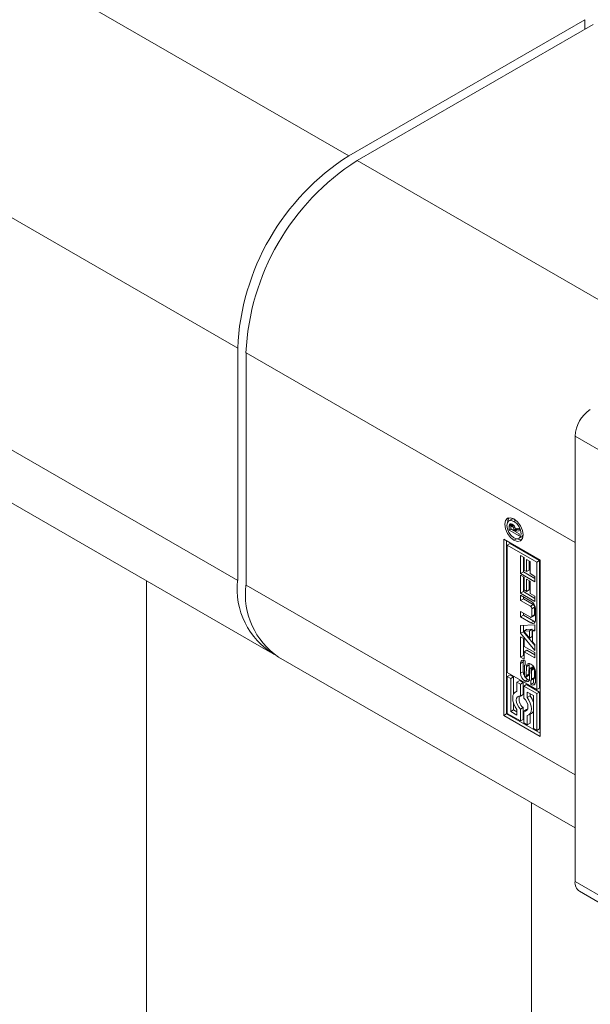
# Model space of a CAD drawing. Header units: millimetres. Extents: x 525 to 29324, y 175 to 20618.
# Tile 515 of 588: x 26009 to 26038, y 13618 to 13668. Entities that reach past the tile are written whole.
import ezdxf

# ---------------------------------------------------------------- set-up
doc = ezdxf.new("R2010")
doc.units = ezdxf.units.MM
doc.linetypes.add('SLD-Continua', pattern=[0])

msp = doc.modelspace()

# ---------------------------------------------------------------- linework, layer by layer
at = {"color": 7, "linetype": 'SLD-Continua', "lineweight": 18, "ltscale": 35}
for p, q in [((26008.924, 13670.644), (26025.682, 13660.972)), ((26025.682, 13660.972), (26037.706, 13667.911)), ((26038.131, 13667.666), (26026.107, 13660.727)), ((26037.706, 13667.422), (26037.706, 13667.911)), ((26003.267, 13660.846), (26020.026, 13651.174)), ((26042.865, 13651.055), (26026.107, 13660.727)), ((26020.026, 13639.332), (26020.026, 13651.174)), ((26037.208, 13641.257), (26020.45, 13650.929)), ((26020.45, 13650.929), (26020.45, 13639.088)), ((26003.267, 13649.004), (26020.026, 13639.332)), ((26042.865, 13643.423), (26037.208, 13646.687)), ((26037.208, 13646.687), (26037.208, 13623.985)), ((26004.925, 13645.34), (26021.683, 13635.668)), ((26033.986, 13642.444), (26033.844, 13642.363)), ((26034.085, 13642.468), (26033.986, 13642.444)), ((26033.995, 13642.162), (26033.853, 13642.08)), ((26033.853, 13641.888), (26033.853, 13642.08)), ((26033.953, 13641.945), (26033.853, 13641.888)), ((26033.965, 13642.211), (26033.864, 13642.153)), ((26033.937, 13642.026), (26033.936, 13642.012)), ((26033.936, 13642.012), (26033.936, 13641.997)), ((26033.936, 13641.997), (26033.936, 13641.955)), ((26033.936, 13641.955), (26034.102, 13641.859)), ((26034.069, 13642.147), (26033.96, 13642.084)), ((26034.078, 13642.138), (26033.989, 13642.086)), ((26033.995, 13642.104), (26033.995, 13642.162)), ((26034.094, 13642.12), (26034.015, 13642.074)), ((26034.099, 13642.113), (26034.023, 13642.069)), ((26034.141, 13642.043), (26034.077, 13642.006)), ((26034.196, 13642.393), (26034.1, 13642.337)), ((26034.243, 13641.968), (26034.102, 13641.886)), ((26034.243, 13641.941), (26034.102, 13641.859)), ((26034.266, 13641.928), (26034.125, 13641.846)), ((26034.165, 13641.965), (26034.36, 13641.997)), ((26034.243, 13641.968), (26034.243, 13641.978)), ((26034.243, 13641.941), (26034.243, 13641.968)), ((26034.36, 13641.935), (26034.266, 13641.928)), ((26034.36, 13641.997), (26034.36, 13641.863)), ((26033.584, 13641.429), (26035.44, 13640.358)), ((26033.584, 13632.446), (26033.584, 13641.429)), ((26034.36, 13641.596), (26033.853, 13641.888)), ((26034.231, 13641.453), (26034.1, 13641.378)), ((26034.102, 13641.859), (26034.102, 13641.886)), ((26034.36, 13641.863), (26034.125, 13641.846)), ((26034.125, 13641.846), (26034.36, 13641.71)), ((26034.167, 13641.87), (26034.144, 13641.884)), ((26034.356, 13641.475), (26034.498, 13641.557)), ((26034.36, 13641.71), (26034.36, 13641.596)), ((26033.725, 13641.348), (26033.725, 13632.528)), ((26033.759, 13641.126), (26033.9, 13641.208)), ((26033.759, 13641.126), (26033.759, 13634.629)), ((26035.265, 13640.257), (26033.759, 13641.126)), ((26035.407, 13640.338), (26033.9, 13641.208)), ((26037.208, 13629.415), (26037.208, 13641.257)), ((26034.435, 13640.602), (26034.614, 13640.499)), ((26034.435, 13639.678), (26034.435, 13640.602)), ((26034.577, 13639.759), (26034.577, 13640.52)), ((26034.614, 13640.499), (26034.614, 13639.848)), ((26034.739, 13640.395), (26034.917, 13640.292)), ((26034.739, 13639.776), (26034.739, 13640.395)), ((26034.88, 13639.858), (26034.88, 13640.313)), ((26034.917, 13640.292), (26034.917, 13639.673)), ((26035.407, 13640.338), (26035.265, 13640.257)), ((26035.265, 13633.76), (26035.265, 13640.257)), ((26035.407, 13633.841), (26035.407, 13640.338)), ((26035.44, 13640.358), (26035.44, 13631.375)), ((26034.577, 13639.759), (26034.435, 13639.678)), ((26035.167, 13639.255), (26034.435, 13639.678)), ((26034.435, 13639.597), (26034.614, 13639.494)), ((26034.435, 13638.673), (26034.435, 13639.597)), ((26035.167, 13639.419), (26034.577, 13639.759)), ((26034.577, 13638.755), (26034.577, 13639.515)), ((26034.614, 13639.848), (26034.739, 13639.776)), ((26034.614, 13639.494), (26034.614, 13638.843)), ((26034.88, 13639.858), (26034.739, 13639.776)), ((26034.917, 13639.673), (26035.167, 13639.529)), ((26035.167, 13639.529), (26035.167, 13639.255)), ((26015.388, 12651.748), (26015.388, 13639.302)), ((26037.208, 13629.415), (26020.45, 13639.088)), ((26034.739, 13639.39), (26034.917, 13639.287)), ((26034.739, 13638.771), (26034.739, 13639.39)), ((26034.88, 13638.853), (26034.88, 13639.309)), ((26034.917, 13639.287), (26034.917, 13638.668)), ((26034.577, 13638.755), (26034.435, 13638.673)), ((26035.167, 13638.251), (26034.435, 13638.673)), ((26034.435, 13638.576), (26034.963, 13638.272)), ((26034.435, 13638.301), (26034.435, 13638.576)), ((26035.167, 13638.414), (26034.577, 13638.755)), ((26034.577, 13638.382), (26034.577, 13638.495)), ((26034.614, 13638.843), (26034.739, 13638.771)), ((26034.88, 13638.853), (26034.739, 13638.771)), ((26034.917, 13638.668), (26035.167, 13638.524)), ((26035.167, 13638.524), (26035.167, 13638.251)), ((26034.577, 13638.382), (26034.435, 13638.301)), ((26034.937, 13638.011), (26034.435, 13638.301)), ((26035.079, 13638.093), (26034.577, 13638.382)), ((26035.079, 13638.093), (26034.937, 13638.011)), ((26035.151, 13637.967), (26035.01, 13637.885)), ((26035.151, 13637.578), (26035.151, 13637.967)), ((26034.435, 13637.745), (26034.937, 13637.455)), ((26034.435, 13637.469), (26034.435, 13637.745)), ((26034.577, 13637.55), (26034.435, 13637.469)), ((26034.963, 13637.164), (26034.435, 13637.469)), ((26034.577, 13637.55), (26034.577, 13637.663)), ((26035.105, 13637.246), (26034.577, 13637.55)), ((26034.988, 13637.45), (26035.13, 13637.531)), ((26035.01, 13637.497), (26035.01, 13637.885)), ((26035.151, 13637.578), (26035.01, 13637.497)), ((26035.19, 13637.88), (26035.19, 13637.295)), ((26034.435, 13637.033), (26035.167, 13637.06)), ((26034.435, 13636.634), (26034.435, 13637.033)), ((26034.577, 13636.715), (26034.577, 13637.038)), ((26035.105, 13637.246), (26034.963, 13637.164)), ((26035.167, 13637.06), (26035.167, 13636.765)), ((26034.577, 13636.715), (26034.435, 13636.634)), ((26035.167, 13635.762), (26034.435, 13636.634)), ((26034.435, 13636.446), (26034.614, 13636.343)), ((26034.435, 13635.421), (26034.435, 13636.446)), ((26035.167, 13636.012), (26034.577, 13636.715)), ((26034.736, 13636.823), (26034.595, 13636.741)), ((26034.885, 13636.755), (26034.595, 13636.741)), ((26034.595, 13636.741), (26034.885, 13636.392)), ((26035.026, 13636.837), (26034.736, 13636.823)), ((26035.026, 13636.837), (26034.885, 13636.755)), ((26034.885, 13636.392), (26034.885, 13636.755)), ((26035.026, 13636.474), (26034.885, 13636.392)), ((26035.026, 13636.474), (26035.026, 13636.837)), ((26035.167, 13636.831), (26035.044, 13636.76)), ((26035.167, 13636.765), (26035.044, 13636.76)), ((26035.044, 13636.76), (26035.044, 13636.204)), ((26034.577, 13635.503), (26034.577, 13636.365)), ((26034.614, 13636.343), (26034.614, 13635.968)), ((26034.614, 13635.968), (26035.167, 13635.649)), ((26035.044, 13636.204), (26035.167, 13636.057)), ((26035.167, 13636.057), (26035.167, 13635.762)), ((26022.108, 13635.424), (26037.208, 13626.708)), ((26034.577, 13635.503), (26034.435, 13635.421)), ((26034.614, 13635.318), (26034.435, 13635.421)), ((26034.614, 13635.481), (26034.577, 13635.503)), ((26034.755, 13635.774), (26034.614, 13635.693)), ((26034.614, 13635.693), (26034.614, 13635.318)), ((26035.167, 13635.374), (26034.614, 13635.693)), ((26035.167, 13635.537), (26034.755, 13635.774)), ((26035.167, 13635.649), (26035.167, 13635.374)), ((26034.575, 13635.18), (26034.434, 13635.099)), ((26034.434, 13634.594), (26034.434, 13635.099)), ((26034.575, 13634.675), (26034.575, 13635.18)), ((26034.627, 13634.948), (26034.627, 13634.516)), ((26034.675, 13635.03), (26034.649, 13635.015)), ((26034.675, 13635.029), (26034.657, 13635.018)), ((26034.675, 13635.225), (26034.675, 13635.014)), ((26034.721, 13634.465), (26034.731, 13634.935)), ((26034.872, 13635.017), (26034.731, 13634.935)), ((26034.862, 13634.547), (26034.872, 13635.017)), ((26035.072, 13634.941), (26034.931, 13634.859)), ((26034.953, 13634.857), (26035.093, 13634.938)), ((26035.108, 13634.916), (26034.972, 13634.838)), ((26033.759, 13634.629), (26035.265, 13633.76)), ((26033.9, 13634.508), (26033.759, 13634.427)), ((26033.934, 13634.325), (26033.759, 13634.427)), ((26033.759, 13634.427), (26033.759, 13632.548)), ((26034.076, 13634.407), (26033.9, 13634.508)), ((26034.076, 13634.407), (26033.934, 13634.325)), ((26034.076, 13633.527), (26034.076, 13634.407)), ((26034.575, 13634.675), (26034.434, 13634.594)), ((26034.697, 13634.4), (26034.838, 13634.481)), ((26034.852, 13634.495), (26034.71, 13634.414)), ((26034.86, 13634.522), (26034.719, 13634.44)), ((26034.862, 13634.547), (26034.721, 13634.465)), ((26034.904, 13634.797), (26034.894, 13634.329)), ((26035.132, 13634.874), (26034.992, 13634.793)), ((26035.142, 13634.819), (26035, 13634.737)), ((26035, 13634.305), (26035, 13634.737)), ((26035.142, 13634.387), (26035.142, 13634.819)), ((26035.191, 13634.664), (26035.191, 13634.159)), ((26033.934, 13632.649), (26033.934, 13634.325)), ((26034.391, 13634.225), (26034.249, 13634.144)), ((26034.249, 13634.144), (26034.249, 13633.664)), ((26034.425, 13634.042), (26034.249, 13634.144)), ((26034.566, 13634.124), (26034.391, 13634.225)), ((26034.566, 13634.124), (26034.425, 13634.042)), ((26034.425, 13633.435), (26034.425, 13634.042)), ((26034.566, 13633.517), (26034.566, 13634.124)), ((26034.741, 13634.023), (26034.6, 13633.941)), ((26034.6, 13633.941), (26034.6, 13633.334)), ((26035.265, 13633.557), (26034.6, 13633.941)), ((26034.805, 13634.277), (26034.664, 13634.195)), ((26035.407, 13633.639), (26034.741, 13634.023)), ((26034.951, 13634.241), (26034.954, 13634.239)), ((26034.951, 13634.032), (26034.951, 13634.241)), ((26035.092, 13634.114), (26034.951, 13634.032)), ((26035.102, 13634.108), (26034.961, 13634.026)), ((26034.978, 13634.238), (26035.119, 13634.32)), ((26035.125, 13634.325), (26034.983, 13634.243)), ((26035.138, 13634.351), (26034.997, 13634.27)), ((26035.142, 13634.387), (26035, 13634.305)), ((26035.092, 13634.114), (26035.092, 13634.304)), ((26034.249, 13633.68), (26034.175, 13633.637)), ((26034.566, 13633.517), (26034.425, 13633.435)), ((26034.775, 13633.361), (26034.775, 13633.638)), ((26034.775, 13633.638), (26035.09, 13633.456)), ((26034.916, 13633.443), (26034.775, 13633.361)), ((26034.916, 13633.443), (26034.916, 13633.556)), ((26035.09, 13633.456), (26035.09, 13631.779)), ((26035.265, 13633.76), (26035.407, 13633.841)), ((26035.407, 13633.639), (26035.265, 13633.557)), ((26035.265, 13631.678), (26035.265, 13633.557)), ((26035.407, 13631.76), (26035.407, 13633.639)), ((26034.076, 13632.73), (26034.076, 13633.081)), ((26033.725, 13632.528), (26033.584, 13632.446)), ((26035.44, 13631.375), (26033.584, 13632.446)), ((26035.44, 13631.538), (26033.725, 13632.528)), ((26033.759, 13632.548), (26034.425, 13632.163)), ((26034.076, 13632.73), (26033.934, 13632.649)), ((26034.249, 13632.467), (26033.934, 13632.649)), ((26034.249, 13632.63), (26034.076, 13632.73)), ((26034.249, 13632.744), (26034.249, 13632.467)), ((26034.566, 13632.853), (26034.425, 13632.771)), ((26034.425, 13632.163), (26034.425, 13632.771)), ((26034.566, 13632.245), (26034.566, 13632.853)), ((26034.741, 13632.751), (26034.6, 13632.67)), ((26034.6, 13632.67), (26034.6, 13632.062)), ((26034.783, 13632.746), (26034.741, 13632.751)), ((26034.775, 13631.961), (26034.775, 13632.441)), ((26034.85, 13632.468), (26034.991, 13632.549)), ((26034.916, 13632.043), (26034.916, 13632.506)), ((26034.566, 13632.245), (26034.425, 13632.163)), ((26034.6, 13632.062), (26034.775, 13631.961)), ((26034.916, 13632.043), (26034.775, 13631.961)), ((26035.09, 13631.779), (26035.265, 13631.678)), ((26035.407, 13631.76), (26035.265, 13631.678)), ((26034.986, 13627.991), (26034.986, 12446.906)), ((26042.865, 13620.72), (26037.208, 13623.985)), ((26037.436, 13623.481), (26043.093, 13620.216))]:
    msp.add_line(p, q, dxfattribs=at)
at = {"color": 7, "linetype": 'SLD-Continua', "lineweight": 18, "ltscale": 35, "flags": 128}
for points in [[(26034.1, 13641.378), (26033.921, 13641.523), (26033.769, 13641.728), (26033.668, 13641.962), (26033.632, 13642.189), (26033.668, 13642.376), (26033.769, 13642.493), (26033.921, 13642.522), (26034.1, 13642.46)], [(26033.774, 13642.288), (26033.809, 13642.457), (26033.847, 13642.52)], [(26034.1, 13642.46), (26034.279, 13642.315), (26034.431, 13642.11), (26034.533, 13641.876), (26034.568, 13641.649), (26034.533, 13641.462), (26034.431, 13641.345), (26034.279, 13641.316), (26034.1, 13641.378)], [(26034.1, 13642.337), (26033.962, 13642.385), (26033.844, 13642.363), (26033.766, 13642.272), (26033.738, 13642.128), (26033.766, 13641.952), (26033.844, 13641.771), (26033.962, 13641.612), (26034.1, 13641.501)], [(26034.1, 13641.501), (26034.239, 13641.452), (26034.356, 13641.475), (26034.435, 13641.566), (26034.462, 13641.71), (26034.435, 13641.886), (26034.356, 13642.067), (26034.239, 13642.225), (26034.1, 13642.337)], [(26034.494, 13641.399), (26034.421, 13641.397), (26034.257, 13641.451)], [(26034.498, 13641.557), (26034.498, 13641.557), (26034.568, 13641.631)], [(26035.105, 13637.246), (26035.149, 13637.225), (26035.177, 13637.217)], [(26034.588, 13635.261), (26034.58, 13635.23), (26034.575, 13635.18)], [(26034.885, 13635.091), (26034.878, 13635.065), (26034.872, 13635.017)], [(26034.805, 13634.277), (26034.85, 13634.256), (26034.881, 13634.248)], [(26035.102, 13634.108), (26035.147, 13634.087), (26035.178, 13634.079)], [(26034.249, 13633.664), (26034.16, 13633.628), (26034.092, 13633.556), (26034.049, 13633.454), (26034.035, 13633.328), (26034.049, 13633.185), (26034.092, 13633.034), (26034.16, 13632.884), (26034.249, 13632.744)], [(26034.425, 13632.771), (26034.339, 13632.869), (26034.271, 13632.985), (26034.227, 13633.108), (26034.212, 13633.226), (26034.227, 13633.326), (26034.271, 13633.398), (26034.339, 13633.436), (26034.425, 13633.435)], [(26034.6, 13633.334), (26034.685, 13633.236), (26034.754, 13633.12), (26034.798, 13632.996), (26034.813, 13632.879), (26034.798, 13632.779), (26034.754, 13632.706), (26034.685, 13632.669), (26034.6, 13632.67)], [(26034.775, 13632.441), (26034.864, 13632.477), (26034.932, 13632.548), (26034.975, 13632.65), (26034.989, 13632.777), (26034.975, 13632.92), (26034.932, 13633.071), (26034.864, 13633.221), (26034.775, 13633.361)]]:
    msp.add_lwpolyline(points, dxfattribs=at)
at = {"color": 7, "linetype": 'SLD-Continua', "lineweight": 18, "ltscale": 1225}
for centre, radius, start, end in [((26032.306, 13650.616), 12.293, 122.6023, 177.3977), ((26032.73, 13650.371), 12.293, 122.6023, 177.3977), ((26038.897, 13646.611), 1.69, 122.6023, 177.3977), ((26034.116, 13642.081), 0.263, 163.9666, 180.0339), ((26033.945, 13642.132), 0.0842, 117.0532, 165.5479), ((26033.944, 13642.108), 0.106, 54.9455, 110.7917), ((26034.061, 13642.019), 0.124, 154.5431, 176.8234), ((26033.976, 13642.057), 0.0312, 66.5072, 149.9098), ((26033.95, 13641.964), 0.128, 59.6306, 72.3879), ((26034.29, 13642.16), 0.295, 172.3911, 179.5794), ((26033.903, 13642.018), 0.204, 56.3528, 59.9752), ((26033.934, 13641.934), 0.162, 56.4965, 59.9778), ((26033.917, 13642.012), 0.202, 60.0077, 60.6665), ((26033.873, 13641.947), 0.28, 38.3105, 58.9293), ((26033.936, 13641.939), 0.156, 25.2481, 56.1942), ((26033.802, 13641.887), 0.3, 359.8228, 23.3081), ((26033.833, 13641.907), 0.337, 9.8422, 39.3592), ((26023.859, 13638.882), 3.86, 173.3024, 239.5199), ((26024.256, 13638.603), 3.837, 172.7448, 235.9477), ((26034.852, 13637.878), 0.158, 2.6023, 57.3977), ((26034.698, 13637.857), 0.492, 2.6023, 57.3977), ((26034.994, 13637.96), 0.158, 2.6023, 57.3977), ((26034.966, 13637.49), 0.0448, 230.815, 9.2203), ((26035.101, 13637.573), 0.0505, 305.0092, 6.2982), ((26035.052, 13637.272), 0.14, 230.815, 9.2203), ((26034.574, 13635.122), 0.142, 50.815, 189.2203), ((26034.78, 13634.949), 0.154, 168.7277, 180.3147), ((26034.7, 13634.968), 0.0708, 148.7136, 170.449), ((26034.662, 13634.993), 0.026, 101.1806, 153.613), ((26034.661, 13634.993), 0.0258, 56.8556, 98.2009), ((26034.505, 13634.956), 0.318, 57.5394, 59.9935), ((26034.871, 13634.953), 0.141, 50.4968, 187.1507), ((26034.692, 13634.641), 0.5, 2.6023, 57.3977), ((26035.081, 13634.922), 0.021, 61.409, 115.412), ((26034.933, 13634.616), 0.5, 182.6023, 237.3977), ((26035.039, 13634.69), 0.464, 181.8776, 209.0995), ((26034.829, 13634.517), 0.202, 180.3672, 192.2359), ((26034.804, 13634.509), 0.176, 191.4309, 206.732), ((26034.708, 13634.458), 0.067, 204.2422, 237.3858), ((26034.694, 13634.438), 0.0431, 238.384, 240.0022), ((26034.686, 13634.42), 0.0231, 234.9572, 290.7175), ((26035.042, 13634.66), 0.45, 215.3368, 238.3242), ((26034.68, 13634.429), 0.0335, 294.5836, 333.9137), ((26034.627, 13634.456), 0.093, 333.2323, 350.3732), ((26034.543, 13634.468), 0.178, 350.9141, 358.9454), ((26034.821, 13634.511), 0.0345, 300.8837, 333.5246), ((26034.769, 13634.537), 0.093, 333.2323, 350.3732), ((26034.684, 13634.55), 0.178, 350.9141, 358.9454), ((26035.028, 13634.791), 0.125, 157.0637, 177.0949), ((26034.954, 13634.822), 0.0436, 123.5095, 156.9901), ((26034.94, 13634.839), 0.0218, 53.6925, 118.769), ((26034.921, 13634.804), 0.0616, 33.0727, 58.4452), ((26034.844, 13634.753), 0.153, 15.0336, 33.491), ((26034.787, 13634.735), 0.213, 0.6019, 15.822), ((26034.932, 13634.817), 0.21, 0.5459, 14.1508), ((26034.753, 13634.306), 0.142, 230.8734, 9.578), ((26035.119, 13634.3), 0.317, 237.8294, 239.9969), ((26034.968, 13634.263), 0.0274, 240.0939, 269.7327), ((26035.051, 13634.136), 0.142, 230.815, 9.2203), ((26034.966, 13634.259), 0.0236, 275.0101, 318.5257), ((26034.935, 13634.283), 0.0626, 320.0849, 347.5269), ((26034.851, 13634.304), 0.15, 346.7736, 0.4307), ((26035.261, 13634.382), 0.317, 237.8294, 239.9969), ((26035.107, 13634.34), 0.0235, 300.0966, 318.6138), ((26035.077, 13634.365), 0.0626, 320.0849, 347.5269), ((26034.992, 13634.386), 0.15, 346.7736, 0.4307), ((26034.896, 13633.278), 0.539, 162.4672, 232.2024), ((26034.008, 13632.761), 1.136, 17.6341, 36.8598), ((26034.862, 13632.765), 0.252, 300.8328, 334.9532), ((26037.732, 13623.918), 0.528, 172.7448, 235.9477)]:
    msp.add_arc(centre, radius, start, end, dxfattribs=at)

doc.saveas('drawing.dxf')
